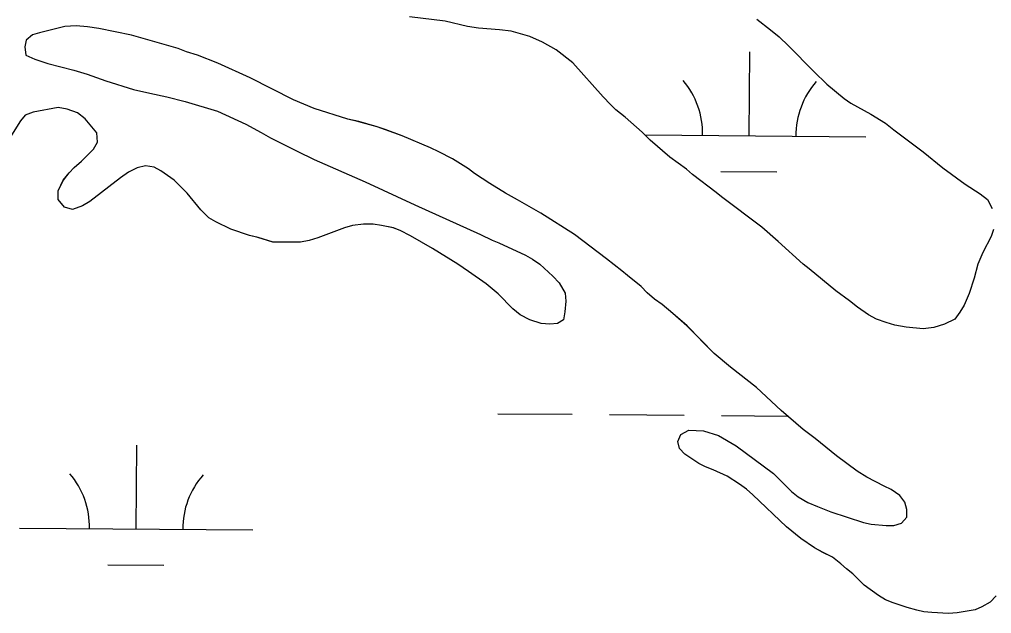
# Model space of a CAD drawing. Extents: x 3271442 to 3309282, y 752266 to 777610.
# Drawn here: x 3298761.8 to 3299178.6, y 770152.6 to 770407.5 of the extents above; entities that cross this region are included whole.
import ezdxf

# ---------------------------------------------------------------- set-up
doc = ezdxf.new("R2010")
doc.units = 0
for name, color, linetype in [('V-SITE-VEGE', 7, 'Continuous'), ('V-TOPO-SHOR', 7, 'Continuous'), ('V-WETL-SWMP', 7, 'Continuous')]:
    doc.layers.add(name, color=color, linetype=linetype)

msp = doc.modelspace()

# ---------------------------------------------------------------- linework, layer by layer
at = {"layer": 'V-SITE-VEGE'}
for points in [[(3299179.34, 770317.42), (3299178.43, 770314.33), (3299174.82, 770307.51), (3299172.75, 770302.49), (3299171.07, 770296.44), (3299169, 770289.87), (3299166.81, 770284.85), (3299165, 770281.89), (3299162.81, 770278.93), (3299158.43, 770276.74), (3299153.79, 770275.33), (3299149.28, 770274.82), (3299141.94, 770275.47), (3299137.05, 770276.38), (3299133.32, 770277.41), (3299129.2, 770278.96), (3299125.85, 770280.77), (3299121.09, 770284), (3299117.74, 770286.7), (3299111.82, 770291.09), (3299100.37, 770300.5), (3299097.8, 770302.44), (3299087.12, 770312.24), (3299080.04, 770318.43), (3299062.8, 770331.32), (3299060.48, 770333.26), (3299050.32, 770340.99), (3299047.75, 770343.19), (3299040.67, 770348.35), (3299032.17, 770355.7), (3299028.83, 770359.18), (3299021.5, 770365.49), (3299017.51, 770368.72), (3299015.19, 770370.91), (3299012.1, 770374.26), (3298999.11, 770388.83), (3298991.91, 770394.37), (3298986.11, 770397.73), (3298980.58, 770400.18), (3298972.6, 770402.38), (3298967.57, 770403.03), (3298958.69, 770403.68), (3298953.93, 770404.46), (3298944.27, 770406.66), (3298929.07, 770408.61)], [(3299077.95, 770407.55), (3299083.87, 770403.03), (3299087.47, 770399.94), (3299091.59, 770396.2), (3299102.39, 770385.11), (3299107.93, 770379.7), (3299115.39, 770373.51), (3299118.22, 770371.58), (3299126.84, 770366.8), (3299133.15, 770362.93), (3299136.63, 770360.09), (3299149.23, 770350.68), (3299157.73, 770343.84), (3299167.25, 770336.88), (3299173.69, 770332.62), (3299176.77, 770330.17), (3299178.83, 770326.31)], [(3298833.43, 770393.54), (3298829.83, 770394.96), (3298809.9, 770400.77), (3298795.88, 770403.61), (3298790.99, 770404.26), (3298786.1, 770404.65), (3298781.35, 770404.4), (3298770.41, 770401.71), (3298767.45, 770400.81), (3298764.74, 770398.63), (3298764.1, 770395.67), (3298764.61, 770392.19), (3298768.47, 770390.39), (3298774, 770388.58), (3298785.19, 770385.74), (3298790.84, 770383.94), (3298798.81, 770381.1), (3298810.77, 770377.48), (3298817.72, 770375.8), (3298825.05, 770374.25), (3298832.9, 770372.31), (3298846.78, 770368.05), (3298858.87, 770362.51), (3298865.43, 770359.03), (3298869.41, 770356.71), (3298880.85, 770350.91), (3298888.18, 770347.43), (3298910.04, 770337.88), (3298931.38, 770327.96), (3298959.41, 770315.19), (3298964.43, 770312.74), (3298967.39, 770311.58), (3298978.83, 770306.3), (3298981.79, 770304.62), (3298984.87, 770302.56), (3298990.52, 770297.41), (3298993.23, 770294.45), (3298995.79, 770290.07), (3298996.04, 770286.59), (3298995.66, 770282.09), (3298995.01, 770278.62), (3298992.43, 770277.08), (3298989.22, 770276.7), (3298985.49, 770277.09), (3298980.6, 770278.64), (3298976.49, 770280.83), (3298973.4, 770283.4), (3298967.11, 770289.71), (3298961.96, 770294.09), (3298954.38, 770299.38), (3298949.75, 770302.47), (3298938.83, 770309.17), (3298929.44, 770314.58), (3298925.07, 770316.9), (3298922.11, 770318.06), (3298916.97, 770319.09), (3298913.49, 770319.61), (3298909.25, 770319.62), (3298904.62, 770319.11), (3298901.15, 770318.08), (3298889.69, 770313.72), (3298886.09, 770312.7), (3298882.36, 770311.93), (3298870.52, 770311.94), (3298864.09, 770313.88), (3298860.49, 770314.78), (3298852.39, 770317.49), (3298845.96, 770320.71), (3298843, 770322.39), (3298839.54, 770325.87), (3298833.75, 770332.95), (3298828.1, 770338.48), (3298822.44, 770342.48), (3298819.62, 770344.03), (3298815.89, 770344.67), (3298812.28, 770343.78), (3298808.55, 770341.98), (3298805.08, 770339.54), (3298791.94, 770329.39), (3298788.85, 770327.46), (3298784.6, 770325.93), (3298781.13, 770326.96), (3298778.44, 770330.18), (3298778.44, 770333.91), (3298780.63, 770338.54), (3298783.08, 770341.62), (3298785.27, 770343.93), (3298788.36, 770346.63), (3298793.64, 770351.77), (3298795.31, 770354.86), (3298794.93, 770358.84), (3298790.05, 770364.77), (3298786.71, 770367.34), (3298782.34, 770369.02), (3298778.48, 770369.67), (3298767.67, 770367.75), (3298764.32, 770366.34), (3298762.26, 770364.03), (3298758.4, 770357.85)], [(3299180.51, 770160.21), (3299177.93, 770157.51), (3299174.46, 770155.58), (3299171.5, 770154.3), (3299163.78, 770153.02), (3299160.17, 770152.64), (3299152.97, 770153.03), (3299149.5, 770153.42), (3299146.54, 770154.07), (3299142.43, 770155.23), (3299136.38, 770157.3), (3299133.17, 770158.58), (3299130.08, 770160.39), (3299123.91, 770164.77), (3299119.03, 770169.66), (3299116.33, 770171.85), (3299114.02, 770174.04), (3299110.42, 770176.88), (3299106.3, 770178.81), (3299102.7, 770180.87), (3299096.79, 770184.86), (3299090.62, 770189.89), (3299076.23, 770203.54), (3299073.53, 770205.99), (3299070.57, 770208.18), (3299065.17, 770211.53), (3299059.26, 770214.23), (3299055.92, 770215.52), (3299053.09, 770217.07), (3299047.04, 770221.07), (3299044.86, 770223.39), (3299044.09, 770226.47), (3299045.38, 770229.43), (3299048.86, 770231.23), (3299051.94, 770231.22), (3299055.03, 770230.96), (3299061.46, 770229.03), (3299069.05, 770224.64), (3299085.11, 770212.66), (3299092.82, 770204.94), (3299095.65, 770202.75), (3299099.77, 770200.3), (3299103.88, 770198.49), (3299109.67, 770196.3), (3299123.68, 770191.66), (3299126.9, 770191.01), (3299133.33, 770190.36), (3299136.68, 770190.48), (3299140.02, 770191.38), (3299142.21, 770193.95), (3299142.21, 770197.29), (3299141.32, 770200.38), (3299139.26, 770203.21), (3299135.53, 770205.79), (3299132.58, 770207.21), (3299125.12, 770211.21), (3299121, 770213.78), (3299112.14, 770220.35), (3299102.88, 770227.7), (3299097.74, 770231.56), (3299088.36, 770239.8), (3299077.82, 770249.59), (3299066.64, 770258.35), (3299059.7, 770264.15), (3299048, 770275.99), (3299041.96, 770281.27), (3299037.34, 770285.14), (3299034.12, 770287.45), (3299030.91, 770290.16), (3299028.34, 770292.86), (3299022.43, 770297.63), (3299020.12, 770299.69), (3299013.56, 770304.84), (3298999.81, 770315.15), (3298985.28, 770324.3), (3298975.38, 770330.1), (3298970.24, 770332.93), (3298963.42, 770337.06), (3298956.87, 770341.44), (3298954.3, 770343.37), (3298947.48, 770347.62), (3298941.57, 770350.71), (3298938.1, 770352.39), (3298925.88, 770357.55), (3298915.21, 770361.42), (3298907.37, 770363.61), (3298902.61, 770364.65), (3298888.21, 770369.3), (3298879.33, 770373.04), (3298860.69, 770382.45), (3298846.81, 770388.64), (3298838.19, 770392.12), (3298833.43, 770393.54)]]:
    msp.add_lwpolyline(points, dxfattribs=at)
at = {"layer": 'V-TOPO-SHOR'}
for points in [[(3299179.34, 770317.42), (3299178.43, 770314.33), (3299174.82, 770307.51), (3299172.75, 770302.49), (3299171.07, 770296.44), (3299169, 770289.87), (3299166.81, 770284.85), (3299165, 770281.89), (3299162.81, 770278.93), (3299158.43, 770276.74), (3299153.79, 770275.33), (3299149.28, 770274.82), (3299141.94, 770275.47), (3299137.05, 770276.38), (3299133.32, 770277.41), (3299129.2, 770278.96), (3299125.85, 770280.77), (3299121.09, 770284), (3299117.74, 770286.7), (3299111.82, 770291.09), (3299100.37, 770300.5), (3299097.8, 770302.44), (3299087.12, 770312.24), (3299080.04, 770318.43), (3299062.8, 770331.32), (3299060.48, 770333.26), (3299050.32, 770340.99), (3299047.75, 770343.19), (3299040.67, 770348.35), (3299032.17, 770355.7), (3299028.83, 770359.18), (3299021.5, 770365.49), (3299017.51, 770368.72), (3299015.19, 770370.91), (3299012.1, 770374.26), (3298999.11, 770388.83), (3298991.91, 770394.37), (3298986.11, 770397.73), (3298980.58, 770400.18), (3298972.6, 770402.38), (3298967.57, 770403.03), (3298958.69, 770403.68), (3298953.92, 770404.46), (3298944.27, 770406.66), (3298929.07, 770408.61)], [(3299077.95, 770407.55), (3299083.87, 770403.03), (3299087.47, 770399.94), (3299091.59, 770396.2), (3299102.39, 770385.11), (3299107.93, 770379.7), (3299115.39, 770373.51), (3299118.22, 770371.58), (3299126.84, 770366.8), (3299133.15, 770362.93), (3299136.63, 770360.09), (3299149.23, 770350.68), (3299157.73, 770343.84), (3299167.25, 770336.88), (3299173.69, 770332.62), (3299176.77, 770330.17), (3299178.83, 770326.31)], [(3299028.34, 770292.86), (3299022.43, 770297.63), (3299020.12, 770299.69), (3299013.56, 770304.84), (3298999.81, 770315.15), (3298985.28, 770324.3), (3298975.38, 770330.1), (3298970.24, 770332.93), (3298963.42, 770337.06), (3298956.87, 770341.44), (3298954.3, 770343.37), (3298947.48, 770347.62), (3298941.57, 770350.71), (3298938.1, 770352.39), (3298925.88, 770357.55), (3298918.56, 770360.26), (3298915.21, 770361.42), (3298907.37, 770363.61), (3298902.61, 770364.65), (3298888.21, 770369.3), (3298879.33, 770373.04), (3298860.69, 770382.45), (3298846.81, 770388.64), (3298838.19, 770392.12), (3298833.43, 770393.54), (3298829.83, 770394.96), (3298809.9, 770400.77), (3298795.88, 770403.61), (3298790.99, 770404.26), (3298786.1, 770404.65), (3298781.35, 770404.4), (3298770.41, 770401.71), (3298767.45, 770400.81), (3298764.74, 770398.63), (3298764.1, 770395.67), (3298764.61, 770392.19), (3298768.47, 770390.39), (3298774, 770388.58), (3298785.19, 770385.74), (3298790.84, 770383.94), (3298798.81, 770381.1), (3298810.77, 770377.48), (3298817.72, 770375.8), (3298825.05, 770374.25), (3298832.9, 770372.31), (3298846.78, 770368.05), (3298858.87, 770362.51), (3298865.43, 770359.03), (3298869.41, 770356.71), (3298880.85, 770350.91), (3298888.18, 770347.43), (3298910.04, 770337.88), (3298931.38, 770327.96), (3298959.41, 770315.19), (3298964.43, 770312.74), (3298967.39, 770311.58), (3298978.83, 770306.3), (3298981.79, 770304.62), (3298984.87, 770302.56), (3298990.52, 770297.41), (3298993.23, 770294.45), (3298995.79, 770290.07), (3298996.04, 770286.59), (3298995.66, 770282.09), (3298995.01, 770278.62), (3298992.43, 770277.08), (3298989.22, 770276.7), (3298985.49, 770277.09), (3298980.6, 770278.64), (3298976.49, 770280.83), (3298973.4, 770283.4), (3298967.1, 770289.71), (3298961.96, 770294.09), (3298954.38, 770299.38), (3298949.75, 770302.47), (3298938.83, 770309.17), (3298929.44, 770314.58), (3298925.07, 770316.9), (3298922.11, 770318.06), (3298916.97, 770319.09), (3298913.49, 770319.61), (3298909.25, 770319.62), (3298904.62, 770319.11), (3298901.15, 770318.08), (3298889.69, 770313.72), (3298886.09, 770312.7), (3298882.36, 770311.93), (3298870.52, 770311.94), (3298864.09, 770313.88), (3298860.49, 770314.78), (3298852.39, 770317.49), (3298845.96, 770320.71), (3298843, 770322.39), (3298839.54, 770325.87), (3298833.75, 770332.95), (3298828.1, 770338.48), (3298822.44, 770342.48), (3298819.62, 770344.03), (3298815.88, 770344.67), (3298812.28, 770343.78), (3298808.55, 770341.98)], [(3298808.55, 770341.98), (3298805.08, 770339.54), (3298791.94, 770329.39), (3298788.85, 770327.46), (3298784.6, 770325.93), (3298781.13, 770326.96), (3298778.44, 770330.18), (3298778.44, 770333.91), (3298780.63, 770338.54), (3298783.08, 770341.62), (3298785.27, 770343.93), (3298788.36, 770346.63), (3298793.64, 770351.77), (3298795.31, 770354.86), (3298794.93, 770358.84), (3298790.05, 770364.77), (3298786.71, 770367.34), (3298782.34, 770369.02), (3298778.48, 770369.67), (3298767.67, 770367.75), (3298764.32, 770366.34), (3298762.26, 770364.03), (3298758.4, 770357.85)], [(3299180.51, 770160.21), (3299177.93, 770157.51), (3299174.46, 770155.58), (3299171.5, 770154.3), (3299163.78, 770153.02), (3299160.17, 770152.64), (3299152.97, 770153.03), (3299149.5, 770153.42), (3299146.54, 770154.07), (3299142.43, 770155.23), (3299136.38, 770157.3), (3299133.17, 770158.58), (3299130.08, 770160.39), (3299123.91, 770164.77), (3299119.03, 770169.66), (3299116.33, 770171.85), (3299114.02, 770174.04), (3299110.42, 770176.88), (3299106.3, 770178.81), (3299102.7, 770180.87), (3299096.79, 770184.86), (3299090.62, 770189.89), (3299076.23, 770203.54), (3299073.53, 770205.99), (3299070.57, 770208.18), (3299065.17, 770211.53), (3299059.26, 770214.23), (3299055.92, 770215.52), (3299053.09, 770217.07), (3299047.04, 770221.07), (3299044.86, 770223.38), (3299044.09, 770226.47), (3299045.38, 770229.43), (3299048.86, 770231.23), (3299051.95, 770231.22), (3299055.03, 770230.96), (3299061.46, 770229.03), (3299069.05, 770224.64), (3299085.11, 770212.66), (3299092.82, 770204.94), (3299095.65, 770202.75), (3299099.77, 770200.3), (3299103.88, 770198.49), (3299109.67, 770196.3), (3299123.68, 770191.65), (3299126.9, 770191.01), (3299133.33, 770190.36), (3299136.68, 770190.48), (3299140.02, 770191.38), (3299142.21, 770193.95), (3299142.21, 770197.29), (3299141.32, 770200.38), (3299139.26, 770203.21), (3299135.53, 770205.79), (3299132.58, 770207.21), (3299125.12, 770211.21), (3299121, 770213.78), (3299112.14, 770220.35), (3299102.88, 770227.7), (3299097.74, 770231.56), (3299088.36, 770239.8), (3299077.82, 770249.59), (3299066.64, 770258.35), (3299059.7, 770264.15), (3299048, 770275.99), (3299041.96, 770281.27), (3299037.34, 770285.14), (3299034.12, 770287.45), (3299030.91, 770290.16), (3299028.34, 770292.86)]]:
    msp.add_lwpolyline(points, dxfattribs=at)
at = {"layer": 'V-WETL-SWMP'}
for p, q in [((3298781.35, 770404.4), (3298770.41, 770401.71)), ((3298786.11, 770404.65), (3298781.35, 770404.4)), ((3298791, 770404.26), (3298786.11, 770404.65)), ((3298795.88, 770403.61), (3298791, 770404.26)), ((3298809.9, 770400.77), (3298795.88, 770403.61)), ((3298764.75, 770398.63), (3298764.1, 770395.67)), ((3298767.45, 770400.81), (3298764.75, 770398.63)), ((3298770.41, 770401.71), (3298767.45, 770400.81)), ((3298829.83, 770394.96), (3298809.9, 770400.77)), ((3298764.1, 770395.67), (3298764.61, 770392.2)), ((3298833.44, 770393.54), (3298829.83, 770394.96)), ((3298838.19, 770392.12), (3298833.44, 770393.54)), ((3299074.69, 770357.56), (3299074.99, 770393.55)), ((3298764.61, 770392.2), (3298768.47, 770390.39)), ((3298768.47, 770390.39), (3298774, 770388.58)), ((3298846.81, 770388.64), (3298838.19, 770392.12)), ((3298774, 770388.58), (3298785.19, 770385.74)), ((3298785.19, 770385.74), (3298790.85, 770383.93)), ((3298860.69, 770382.45), (3298846.81, 770388.64)), ((3298790.85, 770383.93), (3298798.82, 770381.1)), ((3298798.82, 770381.1), (3298810.78, 770377.48)), ((3298879.34, 770373.04), (3298860.69, 770382.45)), ((3298810.78, 770377.48), (3298817.72, 770375.8)), ((3298817.72, 770375.8), (3298825.05, 770374.25)), ((3298825.05, 770374.25), (3298832.9, 770372.31)), ((3298888.21, 770369.3), (3298879.34, 770373.04)), ((3298778.48, 770369.67), (3298767.67, 770367.75)), ((3298782.34, 770369.02), (3298778.48, 770369.67)), ((3298786.71, 770367.34), (3298782.34, 770369.02)), ((3298832.9, 770372.31), (3298846.79, 770368.05)), ((3298902.61, 770364.65), (3298888.21, 770369.3)), ((3298764.33, 770366.34), (3298762.27, 770364.03)), ((3298767.67, 770367.75), (3298764.33, 770366.34)), ((3298790.05, 770364.77), (3298786.71, 770367.34)), ((3298794.94, 770358.85), (3298790.05, 770364.77)), ((3298846.79, 770368.05), (3298858.87, 770362.51)), ((3298907.37, 770363.62), (3298902.61, 770364.65)), ((3298762.27, 770364.03), (3298758.4, 770357.86)), ((3298858.87, 770362.51), (3298865.43, 770359.03)), ((3298915.21, 770361.42), (3298907.37, 770363.62)), ((3298918.56, 770360.26), (3298915.21, 770361.42)), ((3298925.89, 770357.55), (3298918.56, 770360.26)), ((3298795.32, 770354.86), (3298794.94, 770358.85)), ((3298865.43, 770359.03), (3298869.41, 770356.71)), ((3298869.41, 770356.71), (3298880.86, 770350.91)), ((3298938.1, 770352.39), (3298925.89, 770357.55)), ((3299030.03, 770357.92), (3299124.69, 770357.14)), ((3298793.64, 770351.77), (3298795.32, 770354.86)), ((3298941.57, 770350.72), (3298938.1, 770352.39)), ((3298788.36, 770346.63), (3298793.64, 770351.77)), ((3298880.86, 770350.91), (3298888.19, 770347.43)), ((3298947.49, 770347.62), (3298941.57, 770350.72)), ((3298954.3, 770343.37), (3298947.49, 770347.62)), ((3298783.08, 770341.62), (3298785.27, 770343.93)), ((3298785.27, 770343.93), (3298788.36, 770346.63)), ((3298812.29, 770343.78), (3298808.55, 770341.98)), ((3298815.89, 770344.67), (3298812.29, 770343.78)), ((3298819.62, 770344.03), (3298815.89, 770344.67)), ((3298822.45, 770342.48), (3298819.62, 770344.03)), ((3298888.19, 770347.43), (3298910.04, 770337.88)), ((3298780.64, 770338.54), (3298783.08, 770341.62)), ((3298805.08, 770339.54), (3298791.95, 770329.39)), ((3298808.55, 770341.98), (3298805.08, 770339.54)), ((3298828.1, 770338.49), (3298822.45, 770342.48)), ((3298956.87, 770341.44), (3298954.3, 770343.37)), ((3298963.43, 770337.06), (3298956.87, 770341.44)), ((3299062.56, 770342.22), (3299086.56, 770342.03)), ((3298778.44, 770333.91), (3298780.64, 770338.54)), ((3298833.76, 770332.95), (3298828.1, 770338.49)), ((3298910.04, 770337.88), (3298931.39, 770327.96)), ((3298970.24, 770332.93), (3298963.43, 770337.06)), ((3298778.44, 770330.18), (3298778.44, 770333.91)), ((3298839.54, 770325.87), (3298833.76, 770332.95)), ((3298975.38, 770330.1), (3298970.24, 770332.93)), ((3298781.14, 770326.96), (3298778.44, 770330.18)), ((3298784.61, 770325.93), (3298781.14, 770326.96)), ((3298788.86, 770327.46), (3298784.61, 770325.93)), ((3298791.95, 770329.39), (3298788.86, 770327.46)), ((3298931.39, 770327.96), (3298959.42, 770315.19)), ((3298985.28, 770324.3), (3298975.38, 770330.1)), ((3298843.01, 770322.39), (3298839.54, 770325.87)), ((3298999.81, 770315.15), (3298985.28, 770324.3)), ((3298845.96, 770320.72), (3298843.01, 770322.39)), ((3298852.39, 770317.49), (3298845.96, 770320.72)), ((3298904.62, 770319.11), (3298901.15, 770318.08)), ((3298909.25, 770319.62), (3298904.62, 770319.11)), ((3298913.5, 770319.61), (3298909.25, 770319.62)), ((3298916.97, 770319.1), (3298913.5, 770319.61)), ((3298922.12, 770318.06), (3298916.97, 770319.1)), ((3298860.49, 770314.78), (3298852.39, 770317.49)), ((3298864.1, 770313.88), (3298860.49, 770314.78)), ((3298901.15, 770318.08), (3298889.69, 770313.72)), ((3298925.07, 770316.9), (3298922.12, 770318.06)), ((3298929.44, 770314.58), (3298925.07, 770316.9)), ((3298938.83, 770309.17), (3298929.44, 770314.58)), ((3298959.42, 770315.19), (3298964.43, 770312.74)), ((3299013.56, 770304.84), (3298999.81, 770315.15)), ((3298870.53, 770311.94), (3298864.1, 770313.88)), ((3298882.36, 770311.93), (3298870.53, 770311.94)), ((3298886.09, 770312.7), (3298882.36, 770311.93)), ((3298889.69, 770313.72), (3298886.09, 770312.7)), ((3298964.43, 770312.74), (3298967.39, 770311.58)), ((3298967.39, 770311.58), (3298978.83, 770306.3)), ((3298949.76, 770302.47), (3298938.83, 770309.17)), ((3298978.83, 770306.3), (3298981.79, 770304.62)), ((3298954.38, 770299.38), (3298949.76, 770302.47)), ((3298981.79, 770304.62), (3298984.87, 770302.56)), ((3298984.87, 770302.56), (3298990.53, 770297.41)), ((3299020.12, 770299.69), (3299013.56, 770304.84)), ((3298961.97, 770294.09), (3298954.38, 770299.38)), ((3299022.43, 770297.63), (3299020.12, 770299.69)), ((3299028.34, 770292.87), (3299022.43, 770297.63)), ((3298967.11, 770289.71), (3298961.97, 770294.09)), ((3298990.53, 770297.41), (3298993.23, 770294.45)), ((3298993.23, 770294.45), (3298995.8, 770290.07)), ((3298973.41, 770283.4), (3298967.11, 770289.71)), ((3298995.8, 770290.07), (3298996.05, 770286.6)), ((3299030.91, 770290.16), (3299028.34, 770292.87)), ((3299034.13, 770287.46), (3299030.91, 770290.16)), ((3298996.05, 770286.6), (3298995.66, 770282.09)), ((3299037.34, 770285.14), (3299034.13, 770287.46)), ((3299041.97, 770281.27), (3299037.34, 770285.14)), ((3298976.49, 770280.83), (3298973.41, 770283.4)), ((3298995.66, 770282.09), (3298995.01, 770278.62)), ((3299048.01, 770275.99), (3299041.97, 770281.27)), ((3298980.6, 770278.64), (3298976.49, 770280.83)), ((3298985.49, 770277.09), (3298980.6, 770278.64)), ((3298989.22, 770276.7), (3298985.49, 770277.09)), ((3298992.44, 770277.08), (3298989.22, 770276.7)), ((3298995.01, 770278.62), (3298992.44, 770277.08)), ((3299059.7, 770264.15), (3299048.01, 770275.99)), ((3299066.64, 770258.35), (3299059.7, 770264.15)), ((3299077.82, 770249.59), (3299066.64, 770258.35)), ((3299088.36, 770239.8), (3299077.82, 770249.59)), ((3299097.74, 770231.56), (3299088.36, 770239.8)), ((3298966.84, 770238.37), (3298998.84, 770238.11)), ((3299014.83, 770237.97), (3299046.83, 770237.71)), ((3299062.83, 770237.58), (3299091.16, 770237.34)), ((3299045.39, 770229.43), (3299048.86, 770231.23)), ((3299048.86, 770231.23), (3299051.95, 770231.22)), ((3299051.95, 770231.22), (3299055.03, 770230.96)), ((3299055.03, 770230.96), (3299061.46, 770229.03)), ((3299102.88, 770227.7), (3299097.74, 770231.56)), ((3299044.1, 770226.47), (3299045.39, 770229.43)), ((3299061.46, 770229.03), (3299069.05, 770224.64)), ((3299112.14, 770220.35), (3299102.88, 770227.7)), ((3298811.83, 770188.9), (3298812.13, 770224.9)), ((3299044.86, 770223.38), (3299044.1, 770226.47)), ((3299047.05, 770221.07), (3299044.86, 770223.38)), ((3299069.05, 770224.64), (3299085.12, 770212.66)), ((3299053.09, 770217.07), (3299047.05, 770221.07)), ((3299121.01, 770213.78), (3299112.14, 770220.35)), ((3299055.92, 770215.52), (3299053.09, 770217.07)), ((3299059.26, 770214.23), (3299055.92, 770215.52)), ((3299065.18, 770211.53), (3299059.26, 770214.23)), ((3299070.58, 770208.18), (3299065.18, 770211.53)), ((3299085.12, 770212.66), (3299092.83, 770204.94)), ((3299125.12, 770211.21), (3299121.01, 770213.78)), ((3299132.58, 770207.21), (3299125.12, 770211.21)), ((3299073.53, 770205.99), (3299070.58, 770208.18)), ((3299076.23, 770203.54), (3299073.53, 770205.99)), ((3299135.54, 770205.79), (3299132.58, 770207.21)), ((3299090.62, 770189.89), (3299076.23, 770203.54)), ((3299092.83, 770204.94), (3299095.65, 770202.75)), ((3299095.65, 770202.75), (3299099.77, 770200.3)), ((3299139.26, 770203.22), (3299135.54, 770205.79)), ((3299141.32, 770200.38), (3299139.26, 770203.22)), ((3299099.77, 770200.3), (3299103.88, 770198.49)), ((3299103.88, 770198.49), (3299109.67, 770196.3)), ((3299142.22, 770197.3), (3299141.32, 770200.38)), ((3299109.67, 770196.3), (3299123.69, 770191.66)), ((3299140.02, 770191.38), (3299142.21, 770193.95)), ((3299142.21, 770193.95), (3299142.22, 770197.3)), ((3298761.83, 770189.31), (3298861.83, 770188.49)), ((3299096.79, 770184.87), (3299090.62, 770189.89)), ((3299123.69, 770191.66), (3299126.9, 770191.01)), ((3299126.9, 770191.01), (3299133.33, 770190.36)), ((3299133.33, 770190.36), (3299136.68, 770190.48)), ((3299136.68, 770190.48), (3299140.02, 770191.38)), ((3299102.71, 770180.87), (3299096.79, 770184.87)), ((3299106.31, 770178.81), (3299102.71, 770180.87)), ((3299110.42, 770176.88), (3299106.31, 770178.81)), ((3299114.02, 770174.04), (3299110.42, 770176.88)), ((3298799.7, 770173.57), (3298823.7, 770173.37)), ((3299116.33, 770171.85), (3299114.02, 770174.04)), ((3299119.03, 770169.66), (3299116.33, 770171.85)), ((3299123.91, 770164.77), (3299119.03, 770169.66)), ((3299130.08, 770160.39), (3299123.91, 770164.77)), ((3299133.17, 770158.59), (3299130.08, 770160.39)), ((3299180.51, 770160.21), (3299177.94, 770157.51)), ((3299136.38, 770157.3), (3299133.17, 770158.59)), ((3299142.43, 770155.23), (3299136.38, 770157.3)), ((3299177.94, 770157.51), (3299174.46, 770155.58)), ((3299146.54, 770154.07), (3299142.43, 770155.23)), ((3299149.5, 770153.42), (3299146.54, 770154.07)), ((3299152.97, 770153.03), (3299149.5, 770153.42)), ((3299160.18, 770152.64), (3299152.97, 770153.03)), ((3299163.78, 770153.02), (3299160.18, 770152.64)), ((3299171.5, 770154.3), (3299163.78, 770153.02)), ((3299174.46, 770155.58), (3299171.5, 770154.3))]:
    msp.add_line(p, q, dxfattribs=at)
for points in [[(3298953.92, 770404.46), (3298944.27, 770406.66), (3298929.07, 770408.61)], [(3299077.95, 770407.55), (3299083.87, 770403.03), (3299087.47, 770399.94), (3299091.59, 770396.2), (3299102.39, 770385.11), (3299107.93, 770379.7), (3299115.39, 770373.51), (3299118.22, 770371.57), (3299126.84, 770366.8), (3299133.15, 770362.93), (3299136.62, 770360.09), (3299149.24, 770350.68), (3299157.73, 770343.84), (3299167.25, 770336.88), (3299173.69, 770332.62), (3299176.77, 770330.17), (3299178.83, 770326.31)], [(3299179.34, 770317.42), (3299178.43, 770314.33), (3299174.82, 770307.51), (3299172.75, 770302.49), (3299171.07, 770296.44), (3299169, 770289.87), (3299166.81, 770284.85), (3299165, 770281.89), (3299162.81, 770278.93), (3299158.43, 770276.74), (3299153.79, 770275.33), (3299149.28, 770274.82), (3299141.94, 770275.47), (3299137.05, 770276.38), (3299133.32, 770277.42), (3299129.2, 770278.96), (3299125.85, 770280.77), (3299121.09, 770284), (3299117.74, 770286.7), (3299111.83, 770291.09), (3299100.37, 770300.5), (3299097.8, 770302.44), (3299087.12, 770312.24), (3299080.04, 770318.43), (3299062.8, 770331.32), (3299060.48, 770333.26), (3299050.32, 770340.99), (3299047.74, 770343.19), (3299040.67, 770348.35), (3299032.17, 770355.7), (3299028.83, 770359.18), (3299021.5, 770365.49), (3299017.51, 770368.72), (3299015.19, 770370.91), (3299012.1, 770374.26), (3298999.11, 770388.83), (3298991.91, 770394.37), (3298986.11, 770397.73), (3298980.58, 770400.18), (3298972.6, 770402.38), (3298967.57, 770403.03), (3298958.69, 770403.68), (3298953.92, 770404.46)]]:
    msp.add_lwpolyline(points, dxfattribs=at)
for centre, start, end in [((3299019.45, 770358.48), 358.7563, 40.2999), ((3299129.93, 770357.57), 138.7563, 180.2999), ((3298756.59, 770189.83), 358.7563, 40.2999), ((3298867.08, 770188.92), 138.7563, 180.2999)]:
    msp.add_arc(centre, 35.25, start, end, dxfattribs=at)

doc.saveas('drawing.dxf')
